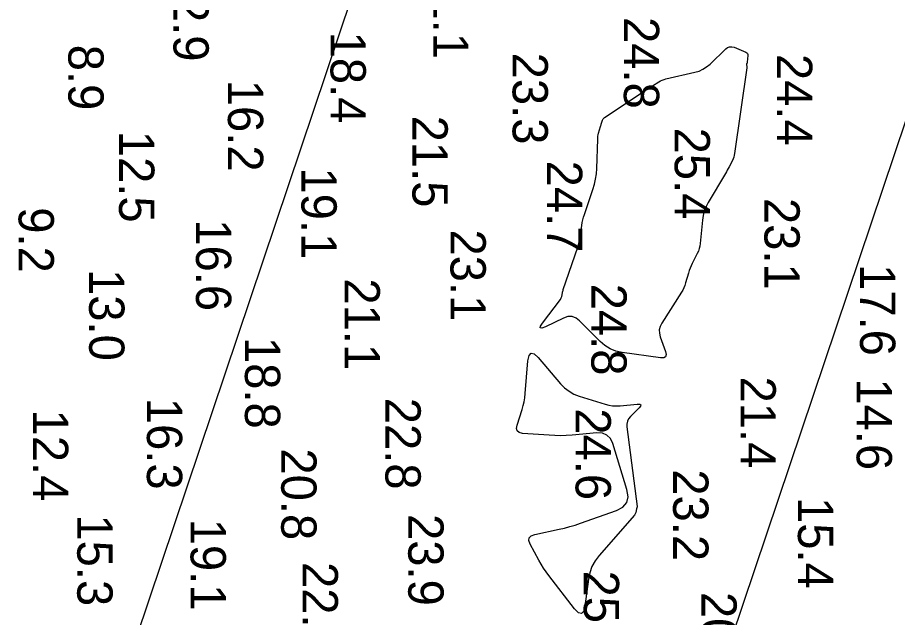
# Model space of a CAD drawing. Extents: x 1178573 to 1187098, y 693282 to 751751.
# Drawn here: x 1186431.9 to 1186743.6, y 728159.6 to 728372.1 of the extents above; entities that cross this region are included whole.
import ezdxf

# ---------------------------------------------------------------- set-up
doc = ezdxf.new("R2010")
doc.units = 0
for name, color, linetype in [('G-ANNO-PATT', 7, 'Continuous'), ('V-HYDS-MAJR', 7, 'Continuous'), ('V-HYDS-SOUN', 7, 'Continuous')]:
    doc.layers.add(name, color=color, linetype=linetype)

msp = doc.modelspace()

# ---------------------------------------------------------------- linework, layer by layer
at = {"layer": 'G-ANNO-PATT'}
for p, q in [((1186645.25, 728662.05), (1186159.57, 727217.45)), ((1186337.91, 727120.31), (1186839.88, 728613.33)), ((1186682.75, 728361.05), (1186683.42, 728361.55)), ((1186683.42, 728361.55), (1186684.12, 728361.81)), ((1186684.12, 728361.81), (1186684.88, 728361.82)), ((1186684.88, 728361.82), (1186685.68, 728361.6)), ((1186685.68, 728361.6), (1186689.84, 728359.85)), ((1186677.17, 728355.65), (1186682.75, 728361.05)), ((1186689.84, 728359.85), (1186690.17, 728359.65)), ((1186690.17, 728359.65), (1186690.4, 728359.4)), ((1186690.55, 728358.69), (1186690.38, 728356.37)), ((1186690.4, 728359.4), (1186690.53, 728359.07)), ((1186690.53, 728359.07), (1186690.55, 728358.69)), ((1186675.97, 728354.64), (1186677.17, 728355.65)), ((1186690.09, 728355.53), (1186690.08, 728355.44)), ((1186690.08, 728355.44), (1186690.1, 728355.36)), ((1186690.1, 728355.61), (1186690.09, 728355.53)), ((1186690.13, 728355.7), (1186690.1, 728355.61)), ((1186690.1, 728355.36), (1186690.21, 728354.84)), ((1186690.29, 728356.02), (1186690.13, 728355.7)), ((1186690.32, 728356.11), (1186690.29, 728356.02)), ((1186690.35, 728356.19), (1186690.32, 728356.11)), ((1186690.37, 728356.28), (1186690.35, 728356.19)), ((1186690.38, 728356.37), (1186690.37, 728356.28)), ((1186661.54, 728350.4), (1186671.78, 728352.73)), ((1186671.78, 728352.73), (1186673.28, 728353.18)), ((1186673.28, 728353.18), (1186674.68, 728353.82)), ((1186674.68, 728353.82), (1186675.97, 728354.64)), ((1186690.23, 728354.37), (1186685.87, 728323.99)), ((1186690.21, 728354.84), (1186690.24, 728354.72)), ((1186690.24, 728354.49), (1186690.23, 728354.37)), ((1186690.24, 728354.72), (1186690.25, 728354.61)), ((1186690.25, 728354.61), (1186690.24, 728354.49)), ((1186656.77, 728347.96), (1186659.07, 728349.38)), ((1186659.07, 728349.38), (1186659.66, 728349.71)), ((1186659.66, 728349.71), (1186660.27, 728349.99)), ((1186660.27, 728349.99), (1186660.89, 728350.22)), ((1186660.89, 728350.22), (1186661.54, 728350.4)), ((1186639.79, 728336.69), (1186654.5, 728346.5)), ((1186654.5, 728346.5), (1186655.06, 728346.87)), ((1186655.06, 728346.87), (1186655.63, 728347.24)), ((1186655.63, 728347.24), (1186656.2, 728347.6)), ((1186656.2, 728347.6), (1186656.77, 728347.96)), ((1186639.37, 728336.3), (1186639.56, 728336.51)), ((1186639.56, 728336.51), (1186639.79, 728336.69)), ((1186637.7, 728331.11), (1186638.38, 728333.54)), ((1186638.38, 728333.54), (1186638.46, 728333.83)), ((1186638.46, 728333.83), (1186638.55, 728334.11)), ((1186638.55, 728334.11), (1186638.63, 728334.4)), ((1186638.63, 728334.4), (1186638.73, 728334.68)), ((1186638.73, 728334.68), (1186639.1, 728335.8)), ((1186639.1, 728335.8), (1186639.22, 728336.07)), ((1186639.22, 728336.07), (1186639.37, 728336.3)), ((1186637.42, 728329.59), (1186637.48, 728330.1)), ((1186637.48, 728330.1), (1186637.58, 728330.61)), ((1186637.58, 728330.61), (1186637.7, 728331.11)), ((1186637.06, 728318.66), (1186637.39, 728329.08)), ((1186637.39, 728329.08), (1186637.42, 728329.59)), ((1186685.87, 728323.99), (1186685.75, 728323.35)), ((1186685.09, 728321.53), (1186683.9, 728319.19)), ((1186685.36, 728322.12), (1186685.09, 728321.53)), ((1186685.58, 728322.72), (1186685.36, 728322.12)), ((1186685.75, 728323.35), (1186685.58, 728322.72)), ((1186636.93, 728316.77), (1186637.06, 728318.66)), ((1186683.28, 728318.04), (1186682.96, 728317.47)), ((1186683.6, 728318.61), (1186683.28, 728318.04)), ((1186683.9, 728319.19), (1186683.6, 728318.61)), ((1186636.26, 728313.07), (1186636.66, 728314.91)), ((1186636.66, 728314.91), (1186636.93, 728316.77)), ((1186682.63, 728316.9), (1186676.53, 728306.62)), ((1186682.96, 728317.47), (1186682.63, 728316.9)), ((1186635.71, 728311.25), (1186636.26, 728313.07)), ((1186632.66, 728302.31), (1186635.71, 728311.25)), ((1186676.53, 728306.62), (1186675.76, 728305.14)), ((1186632.37, 728301.37), (1186632.66, 728302.31)), ((1186675.16, 728303.59), (1186674.73, 728301.99)), ((1186675.76, 728305.14), (1186675.16, 728303.59)), ((1186631.75, 728298.49), (1186631.91, 728299.46)), ((1186631.91, 728299.46), (1186632.12, 728300.42)), ((1186632.12, 728300.42), (1186632.37, 728301.37)), ((1186674.49, 728300.33), (1186673.73, 728292.12)), ((1186674.73, 728301.99), (1186674.49, 728300.33)), ((1186631.2, 728294.58), (1186631.75, 728298.49)), ((1186630.84, 728292.64), (1186631.05, 728293.61)), ((1186631.05, 728293.61), (1186631.2, 728294.58)), ((1186625.18, 728275.71), (1186630.3, 728290.75)), ((1186630.3, 728290.75), (1186630.59, 728291.69)), ((1186630.59, 728291.69), (1186630.84, 728292.64)), ((1186673.38, 728290.25), (1186673.07, 728289.35)), ((1186673.6, 728291.17), (1186673.38, 728290.25)), ((1186673.73, 728292.12), (1186673.6, 728291.17)), ((1186672.68, 728288.48), (1186670.89, 728284.96)), ((1186673.07, 728289.35), (1186672.68, 728288.48)), ((1186670.49, 728284.14), (1186670.14, 728283.31)), ((1186670.89, 728284.96), (1186670.49, 728284.14)), ((1186669.55, 728281.58), (1186668.54, 728278.08)), ((1186669.83, 728282.45), (1186669.55, 728281.58)), ((1186670.14, 728283.31), (1186669.83, 728282.45)), ((1186668.26, 728277.22), (1186667.92, 728276.38)), ((1186668.54, 728278.08), (1186668.26, 728277.22)), ((1186624.64, 728273.33), (1186624.87, 728274.53)), ((1186624.87, 728274.53), (1186624.93, 728274.83)), ((1186624.93, 728274.83), (1186625.01, 728275.12)), ((1186625.01, 728275.12), (1186625.09, 728275.42)), ((1186625.09, 728275.42), (1186625.18, 728275.71)), ((1186667.06, 728274.79), (1186660.09, 728263.88)), ((1186667.52, 728275.57), (1186667.06, 728274.79)), ((1186667.92, 728276.38), (1186667.52, 728275.57)), ((1186617.82, 728263.89), (1186624.15, 728272.24)), ((1186624.15, 728272.24), (1186624.32, 728272.49)), ((1186624.32, 728272.49), (1186624.46, 728272.76)), ((1186624.46, 728272.76), (1186624.56, 728273.04)), ((1186624.56, 728273.04), (1186624.64, 728273.33)), ((1186625.29, 728265.64), (1186618.88, 728262.59)), ((1186626.85, 728266.14), (1186625.29, 728265.64)), ((1186628.31, 728266.15), (1186626.85, 728266.14)), ((1186629.7, 728265.65), (1186628.31, 728266.15)), ((1186630.99, 728264.64), (1186629.7, 728265.65)), ((1186638.22, 728257.33), (1186630.99, 728264.64)), ((1186617.01, 728262.15), (1186617.08, 728262.75)), ((1186617.61, 728262.1), (1186617.01, 728262.15)), ((1186617.08, 728262.75), (1186617.82, 728263.89)), ((1186618.88, 728262.59), (1186617.61, 728262.1)), ((1186659.5, 728262.7), (1186659.21, 728261.49)), ((1186660.09, 728263.88), (1186659.5, 728262.7)), ((1186659.21, 728261.49), (1186659.23, 728260.25)), ((1186659.23, 728260.25), (1186659.54, 728258.97)), ((1186659.54, 728258.97), (1186661.42, 728253.79)), ((1186639.93, 728255.86), (1186638.22, 728257.33)), ((1186641.8, 728254.72), (1186639.93, 728255.86)), ((1186612.68, 728250.47), (1186613.06, 728252.35)), ((1186613.06, 728252.35), (1186613.78, 728253.17)), ((1186613.78, 728253.17), (1186614.84, 728252.93)), ((1186614.84, 728252.93), (1186616.25, 728251.62)), ((1186643.83, 728253.91), (1186641.8, 728254.72)), ((1186646.03, 728253.43), (1186643.83, 728253.91)), ((1186659.63, 728251.58), (1186646.03, 728253.43)), ((1186661.42, 728253.79), (1186661.66, 728252.69)), ((1186661.66, 728252.69), (1186661.44, 728251.95)), ((1186611.7, 728238.85), (1186612.68, 728250.47)), ((1186616.25, 728251.62), (1186624.24, 728242.34)), ((1186660.77, 728251.58), (1186659.63, 728251.58)), ((1186661.44, 728251.95), (1186660.77, 728251.58)), ((1186624.24, 728242.34), (1186625.66, 728240.89)), ((1186625.66, 728240.89), (1186627.24, 728239.69)), ((1186611.3, 728236.01), (1186611.54, 728237.42)), ((1186611.54, 728237.42), (1186611.7, 728238.85)), ((1186627.24, 728239.69), (1186628.97, 728238.71)), ((1186628.97, 728238.71), (1186630.86, 728237.98)), ((1186630.86, 728237.98), (1186640.03, 728235.1)), ((1186610.57, 728233.23), (1186610.98, 728234.61)), ((1186610.98, 728234.61), (1186611.3, 728236.01)), ((1186640.03, 728235.1), (1186641.34, 728234.76)), ((1186641.34, 728234.76), (1186642.68, 728234.55)), ((1186642.68, 728234.55), (1186644.02, 728234.48)), ((1186644.02, 728234.48), (1186645.38, 728234.54)), ((1186645.38, 728234.54), (1186651.42, 728235.13)), ((1186652.05, 728233.81), (1186648.99, 728230.74)), ((1186651.42, 728235.13), (1186652.27, 728235.13)), ((1186652.58, 728234.47), (1186652.05, 728233.81)), ((1186652.27, 728235.13), (1186652.66, 728234.91)), ((1186652.66, 728234.91), (1186652.58, 728234.47)), ((1186608.79, 728227.74), (1186610.57, 728233.23)), ((1186648.99, 728230.74), (1186648.34, 728229.93)), ((1186608.58, 728226.52), (1186608.79, 728227.74)), ((1186647.91, 728229.05), (1186647.71, 728228.09)), ((1186647.71, 728228.09), (1186647.74, 728227.06)), ((1186648.34, 728229.93), (1186647.91, 728229.05)), ((1186608.84, 728225.62), (1186608.58, 728226.52)), ((1186609.57, 728225.04), (1186608.84, 728225.62)), ((1186610.78, 728224.78), (1186609.57, 728225.04)), ((1186620.13, 728224.08), (1186610.78, 728224.78)), ((1186628.28, 728224.14), (1186626.25, 728224)), ((1186637.11, 728224.92), (1186628.28, 728224.14)), ((1186639.07, 728224.83), (1186637.11, 728224.92)), ((1186640.66, 728224.17), (1186639.07, 728224.83)), ((1186641.86, 728222.96), (1186640.66, 728224.17)), ((1186647.74, 728227.06), (1186651.38, 728198.91)), ((1186622.17, 728223.98), (1186620.13, 728224.08)), ((1186624.21, 728223.95), (1186622.17, 728223.98)), ((1186626.25, 728224), (1186624.21, 728223.95)), ((1186642.69, 728221.18), (1186641.86, 728222.96)), ((1186647.74, 728204.89), (1186642.69, 728221.18)), ((1186647.66, 728200.25), (1186648.15, 728202.34)), ((1186648.15, 728202.34), (1186647.74, 728204.89)), ((1186646.27, 728198.61), (1186647.66, 728200.25)), ((1186631.34, 728192.94), (1186643.99, 728197.41)), ((1186643.99, 728197.41), (1186646.27, 728198.61)), ((1186650.69, 728196.24), (1186650.57, 728196.04)), ((1186650.78, 728196.46), (1186650.69, 728196.24)), ((1186650.85, 728196.7), (1186650.78, 728196.46)), ((1186651.12, 728198.08), (1186650.85, 728196.7)), ((1186651.13, 728198.11), (1186651.12, 728198.08)), ((1186651.14, 728198.14), (1186651.13, 728198.11)), ((1186651.15, 728198.17), (1186651.14, 728198.14)), ((1186651.16, 728198.2), (1186651.15, 728198.17)), ((1186651.19, 728198.32), (1186651.16, 728198.2)), ((1186651.2, 728198.34), (1186651.19, 728198.32)), ((1186651.21, 728198.37), (1186651.2, 728198.34)), ((1186651.23, 728198.4), (1186651.21, 728198.37)), ((1186651.24, 728198.43), (1186651.23, 728198.4)), ((1186651.35, 728198.69), (1186651.24, 728198.43)), ((1186651.37, 728198.75), (1186651.35, 728198.69)), ((1186651.38, 728198.8), (1186651.37, 728198.75)), ((1186651.38, 728198.91), (1186651.39, 728198.86)), ((1186651.39, 728198.86), (1186651.38, 728198.8)), ((1186629.45, 728192.3), (1186631.34, 728192.94)), ((1186650.43, 728195.84), (1186637.89, 728181.5)), ((1186650.57, 728196.04), (1186650.43, 728195.84)), ((1186615.12, 728188.99), (1186623.68, 728190.79)), ((1186623.68, 728190.79), (1186625.62, 728191.23)), ((1186625.62, 728191.23), (1186627.55, 728191.73)), ((1186627.55, 728191.73), (1186629.45, 728192.3)), ((1186613.02, 728186.77), (1186613.14, 728187.79)), ((1186613.49, 728185.49), (1186613.02, 728186.77)), ((1186613.14, 728187.79), (1186613.84, 728188.52)), ((1186613.84, 728188.52), (1186615.12, 728188.99)), ((1186616.53, 728179.8), (1186613.49, 728185.49)), ((1186637.89, 728181.5), (1186636.46, 728179.61)), ((1186617.32, 728178.4), (1186616.53, 728179.8)), ((1186618.16, 728177.04), (1186617.32, 728178.4)), ((1186635.35, 728177.58), (1186634.56, 728175.4)), ((1186636.46, 728179.61), (1186635.35, 728177.58)), ((1186619.07, 728175.71), (1186618.16, 728177.04)), ((1186620.03, 728174.42), (1186619.07, 728175.71)), ((1186629.22, 728162.56), (1186620.03, 728174.42)), ((1186634.56, 728175.4), (1186634.08, 728173.09)), ((1186634.08, 728173.09), (1186632.81, 728163.53)), ((1186630.55, 728161.19), (1186629.22, 728162.56)), ((1186632.81, 728163.53), (1186632.35, 728161.67)), ((1186631.59, 728160.89), (1186630.55, 728161.19)), ((1186632.35, 728161.67), (1186631.59, 728160.89))]:
    msp.add_line(p, q, dxfattribs=at)
at = {"layer": 'V-HYDS-MAJR'}
for points in [[(1186660.27, 728349.99), (1186660.89, 728350.22), (1186661.54, 728350.4), (1186671.78, 728352.73), (1186673.28, 728353.18), (1186674.68, 728353.82), (1186675.97, 728354.64), (1186677.17, 728355.65), (1186682.75, 728361.05), (1186683.42, 728361.55), (1186684.12, 728361.81), (1186684.88, 728361.82), (1186685.68, 728361.6), (1186689.84, 728359.85), (1186690.17, 728359.65), (1186690.4, 728359.4), (1186690.53, 728359.07), (1186690.55, 728358.69), (1186690.38, 728356.37), (1186690.37, 728356.28), (1186690.35, 728356.19), (1186690.32, 728356.11), (1186690.29, 728356.02), (1186690.13, 728355.7), (1186690.1, 728355.61), (1186690.09, 728355.53), (1186690.08, 728355.44), (1186690.1, 728355.36), (1186690.21, 728354.84), (1186690.24, 728354.72), (1186690.25, 728354.61), (1186690.24, 728354.49), (1186690.23, 728354.37), (1186685.87, 728323.99), (1186685.75, 728323.35), (1186685.58, 728322.72), (1186685.36, 728322.12), (1186685.09, 728321.53), (1186683.9, 728319.19), (1186683.6, 728318.61), (1186683.28, 728318.04), (1186682.96, 728317.47), (1186682.63, 728316.9), (1186676.53, 728306.62), (1186675.76, 728305.14), (1186675.16, 728303.59), (1186674.73, 728301.99), (1186674.49, 728300.33), (1186673.73, 728292.12), (1186673.6, 728291.17), (1186673.38, 728290.25), (1186673.07, 728289.35), (1186672.68, 728288.48), (1186670.89, 728284.96), (1186670.49, 728284.14), (1186670.14, 728283.31), (1186669.83, 728282.45), (1186669.55, 728281.58), (1186668.54, 728278.08), (1186668.26, 728277.22), (1186667.92, 728276.38), (1186667.52, 728275.57), (1186667.06, 728274.79), (1186660.09, 728263.88), (1186659.5, 728262.7), (1186659.21, 728261.49), (1186659.23, 728260.25), (1186659.54, 728258.97), (1186661.42, 728253.79), (1186661.66, 728252.69), (1186661.44, 728251.95), (1186660.77, 728251.58), (1186659.63, 728251.58), (1186646.03, 728253.43), (1186643.83, 728253.91), (1186641.8, 728254.72), (1186639.93, 728255.86), (1186638.22, 728257.33), (1186630.99, 728264.64), (1186629.7, 728265.65), (1186628.31, 728266.15), (1186626.85, 728266.14), (1186625.29, 728265.64), (1186618.88, 728262.59), (1186617.61, 728262.1), (1186617.01, 728262.15), (1186617.08, 728262.75), (1186617.82, 728263.89), (1186624.15, 728272.24), (1186624.32, 728272.49), (1186624.46, 728272.76), (1186624.56, 728273.04), (1186624.64, 728273.33), (1186624.87, 728274.53), (1186624.93, 728274.83), (1186625.01, 728275.12), (1186625.09, 728275.42), (1186625.18, 728275.71), (1186630.3, 728290.75), (1186630.59, 728291.69), (1186630.84, 728292.64), (1186631.05, 728293.61), (1186631.2, 728294.58), (1186631.75, 728298.49), (1186631.91, 728299.46), (1186632.12, 728300.42), (1186632.37, 728301.37), (1186632.66, 728302.31), (1186635.71, 728311.25), (1186636.26, 728313.07), (1186636.66, 728314.91), (1186636.93, 728316.77), (1186637.06, 728318.66), (1186637.39, 728329.08), (1186637.42, 728329.59), (1186637.48, 728330.1), (1186637.58, 728330.61), (1186637.7, 728331.11), (1186638.38, 728333.54), (1186638.46, 728333.83), (1186638.55, 728334.11), (1186638.63, 728334.4), (1186638.73, 728334.68), (1186639.1, 728335.8), (1186639.22, 728336.07), (1186639.37, 728336.3), (1186639.56, 728336.51), (1186639.79, 728336.69), (1186654.5, 728346.5), (1186655.06, 728346.87), (1186655.63, 728347.24), (1186656.2, 728347.6), (1186656.77, 728347.96), (1186659.07, 728349.38), (1186659.66, 728349.71)], [(1186647.91, 728229.05), (1186647.71, 728228.09), (1186647.74, 728227.06), (1186651.38, 728198.91), (1186651.39, 728198.86), (1186651.38, 728198.8), (1186651.37, 728198.75), (1186651.35, 728198.69), (1186651.24, 728198.43), (1186651.23, 728198.4), (1186651.21, 728198.37), (1186651.2, 728198.34), (1186651.19, 728198.32), (1186651.16, 728198.2), (1186651.15, 728198.17), (1186651.14, 728198.14), (1186651.13, 728198.11), (1186651.12, 728198.08), (1186650.85, 728196.7), (1186650.78, 728196.46), (1186650.69, 728196.24), (1186650.57, 728196.04), (1186650.43, 728195.84), (1186637.89, 728181.5), (1186636.46, 728179.61), (1186635.35, 728177.58), (1186634.56, 728175.4), (1186634.08, 728173.09), (1186632.81, 728163.53), (1186632.35, 728161.67), (1186631.59, 728160.89), (1186630.55, 728161.19), (1186629.22, 728162.56), (1186620.03, 728174.42), (1186619.07, 728175.71), (1186618.16, 728177.04), (1186617.32, 728178.4), (1186616.53, 728179.8), (1186613.49, 728185.49), (1186613.02, 728186.77), (1186613.14, 728187.79), (1186613.84, 728188.52), (1186615.12, 728188.99), (1186623.68, 728190.79), (1186625.62, 728191.23), (1186627.55, 728191.73), (1186629.45, 728192.3), (1186631.34, 728192.94), (1186643.99, 728197.41), (1186646.27, 728198.61), (1186647.66, 728200.25), (1186648.15, 728202.34), (1186647.74, 728204.89), (1186642.69, 728221.18), (1186641.86, 728222.96), (1186640.66, 728224.17), (1186639.07, 728224.83), (1186637.11, 728224.92), (1186628.28, 728224.14), (1186626.25, 728224), (1186624.21, 728223.95), (1186622.17, 728223.98), (1186620.13, 728224.08), (1186610.78, 728224.78), (1186609.57, 728225.04), (1186608.84, 728225.62), (1186608.58, 728226.52), (1186608.79, 728227.74), (1186610.57, 728233.23), (1186610.98, 728234.61), (1186611.3, 728236.01), (1186611.54, 728237.42), (1186611.7, 728238.85), (1186612.68, 728250.47), (1186613.06, 728252.35), (1186613.78, 728253.17), (1186614.84, 728252.93), (1186616.25, 728251.62), (1186624.24, 728242.34), (1186625.66, 728240.89), (1186627.24, 728239.69), (1186628.97, 728238.71), (1186630.86, 728237.98), (1186640.03, 728235.1), (1186641.34, 728234.76), (1186642.68, 728234.55), (1186644.02, 728234.48), (1186645.38, 728234.54), (1186651.42, 728235.13), (1186652.27, 728235.13), (1186652.66, 728234.91), (1186652.58, 728234.47), (1186652.05, 728233.81), (1186648.99, 728230.74), (1186648.34, 728229.93)]]:
    msp.add_lwpolyline(points, close=True, dxfattribs=at)

# ---------------------------------------------------------------- texts
at = {"layer": 'V-HYDS-SOUN'}
for s, p in [('12.9 ', (1186487.07, 728389.11)), ('21.1 ', (1186579.1, 728390.02)), ('24.8 ', (1186646.65, 728372.34)), ('18.4 ', (1186542.73, 728367.17)), ('8.9', (1186449.83, 728362.51)), ('23.3 ', (1186607.23, 728359.71)), ('24.4 ', (1186700.9, 728359.26)), ('16.2 ', (1186506.37, 728350.09)), ('21.5 ', (1186571.75, 728337.38)), ('12.5 ', (1186467.81, 728332)), ('25.4 ', (1186664.65, 728333.14)), ('19.1 ', (1186532.41, 728319.02)), ('24.7 ', (1186619.41, 728321.45)), ('23.1 ', (1186696.45, 728308.22)), ('9.2', (1186432.21, 728304.92)), ('16.6 ', (1186495.06, 728300.65)), ('23.1 ', (1186585.23, 728297.04)), ('17.6 ', (1186730.33, 728284.77)), ('13.0 ', (1186457.2, 728283.01)), ('21.1 ', (1186547.7, 728279.71)), ('24.8 ', (1186635.13, 728277.82)), ('18.8 ', (1186512.4, 728258.95)), ('21.4 ', (1186687.98, 728244.92)), ('14.6 ', (1186729.12, 728244.29)), ('16.3 ', (1186477.67, 728237.37)), ('22.8 ', (1186562.17, 728237.4)), ('12.4 ', (1186437.29, 728233.21)), ('24.6 ', (1186629.54, 728233.66)), ('20.8 ', (1186525.26, 728219.45)), ('23.2 ', (1186664.11, 728212.04)), ('15.4 ', (1186708.32, 728202.21)), ('15.3 ', (1186453, 728196.06)), ('19.1 ', (1186493.14, 728194.54)), ('23.9 ', (1186570.27, 728196.19)), ('22.2 ', (1186532.85, 728179.19)), ('25.0 ', (1186632.46, 728176.16)), ('20.1 ', (1186674.11, 728168.59))]:
    msp.add_text(s, height=12.5, rotation=270, dxfattribs=at).set_placement(p)

doc.saveas('drawing.dxf')
